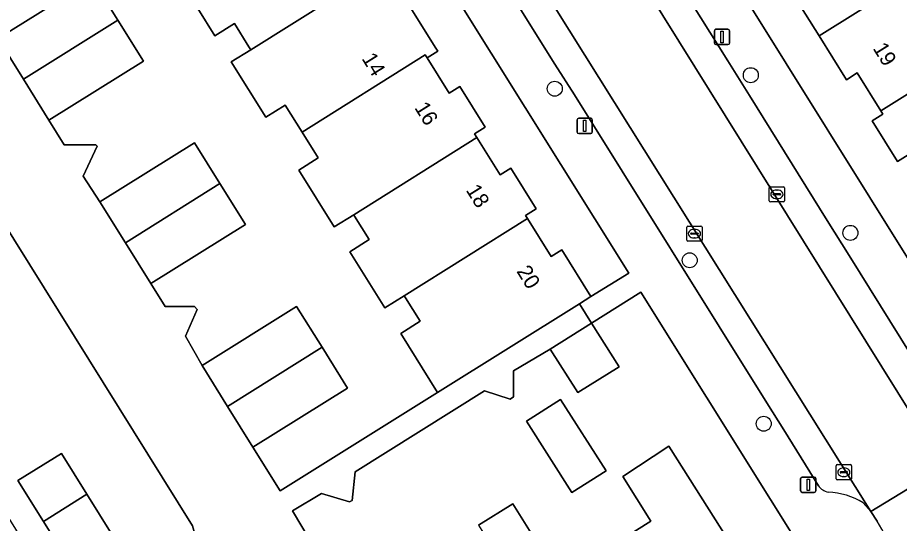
# Model space of a CAD drawing. Extents: x 159664 to 160323, y 385312 to 386115.
# Drawn here: x 159905.9 to 159963.6, y 385829.9 to 385862.9 of the extents above; entities that cross this region are included whole.
import ezdxf

# ---------------------------------------------------------------- set-up
doc = ezdxf.new("R2010")
doc.units = 0
for name, color, linetype in [('IMGEO_Boom', 7, 'Continuous'), ('IMGEO_Erf', 7, 'Continuous'), ('IMGEO_Hek', 7, 'Continuous'), ('IMGEO_Kolk', 7, 'Continuous'), ('IMGEO_Lichtmast', 7, 'Continuous'), ('IMGEO_Pand', 7, 'Continuous'), ('IMGEO_Pand_nummerreeks', 7, 'Continuous'), ('IMGEO_Parkeervlak_open', 7, 'Continuous'), ('IMGEO_Rijbaan_lokaal_open', 7, 'Continuous'), ('IMGEO_Voetpad_open', 7, 'Continuous')]:
    doc.layers.add(name, color=color, linetype=linetype)

msp = doc.modelspace()

# ---------------------------------------------------------------- linework, layer by layer
at = {"layer": 'IMGEO_Boom'}
for centre in [(159953.89, 385859.189), (159941.069, 385858.308), (159960.405, 385848.888), (159949.892, 385847.094), (159954.734, 385836.417)]:
    msp.add_circle(centre, 0.489, dxfattribs=at)
at = {"layer": 'IMGEO_Erf'}
for points in [[(159925.825, 385908.577), (159972.737, 385833.507)], [(159929.937, 385866.335), (159933.298, 385860.954), (159933.42, 385860.759), (159932.716, 385860.319), (159934.152, 385858.019), (159934.855, 385858.459), (159936.516, 385855.799), (159935.812, 385855.36), (159935.97, 385855.108), (159937.494, 385852.67), (159938.198, 385853.11), (159939.854, 385850.459), (159939.15, 385850.019), (159939.276, 385849.818), (159940.831, 385847.336), (159941.536, 385847.775), (159943.437, 385844.726), (159945.912, 385846.253), (159912.237, 385900.05)], [(159904.652, 385861.59), (159910.836, 385865.45), (159912.501, 385862.783), (159914.165, 385860.115), (159907.98, 385856.256), (159908.986, 385854.644), (159911.061, 385854.644), (159911.141, 385854.563), (159910.224, 385852.586), (159911.318, 385850.908), (159917.498, 385854.774), (159919.166, 385852.109), (159920.834, 385849.444), (159914.653, 385845.577), (159915.596, 385844.069), (159917.512, 385844.069), (159917.673, 385843.885), (159916.925, 385842.148), (159917.999, 385840.221), (159924.183, 385844.082), (159925.849, 385841.414), (159927.514, 385838.746), (159921.33, 385834.885), (159923.108, 385832.037), (159933.4, 385838.466), (159930.995, 385842.316), (159932.267, 385843.111), (159931.314, 385844.637), (159931.225, 385844.779), (159929.955, 385843.984), (159927.663, 385847.65), (159928.935, 385848.445), (159927.981, 385849.972), (159927.92, 385850.07), (159926.65, 385849.275), (159924.33, 385852.985), (159925.602, 385853.78), (159924.544, 385855.476), (159923.446, 385857.232), (159922.174, 385856.437), (159919.912, 385860.06), (159921.183, 385860.855), (159921.067, 385861.04), (159920.113, 385862.566), (159918.841, 385861.771), (159916.606, 385865.352)], [(159964.189, 385853.989), (159963.485, 385853.549), (159961.824, 385856.212), (159962.528, 385856.651), (159962.4, 385856.857), (159960.851, 385859.337), (159960.147, 385858.897), (159958.359, 385861.761), (159956.578, 385864.614)], [(159902.83, 385834.272), (159906.08, 385829.075), (159905.288, 385828.58), (159908.736, 385823.056), (159917.161, 385828.314), (159917.403, 385828.671), (159917.527, 385829.209), (159917.381, 385829.735), (159900.869, 385856.154)], [(159959.474, 385824.596), (159946.689, 385845.008), (159943.473, 385842.986), (159945.273, 385840.138), (159942.577, 385838.45), (159940.777, 385841.298), (159938.373, 385839.872), (159938.373, 385838.183), (159938.153, 385838.019), (159936.468, 385838.563), (159928.006, 385833.273), (159927.822, 385831.411), (159927.641, 385831.314), (159925.819, 385831.856), (159923.92, 385830.734), (159925.198, 385828.571)], [(159944.361, 385828.185), (159947.352, 385830.058), (159945.526, 385832.973), (159948.518, 385834.96), (159954.064, 385826.211)], [(159936.072, 385829.778), (159938.316, 385831.184), (159941.368, 385826.311)]]:
    msp.add_lwpolyline(points, dxfattribs=at)
for points in [[(159939.216, 385836.586), (159941.453, 385838.008), (159944.424, 385833.335), (159942.187, 385831.913)], [(159908.798, 385834.475), (159910.462, 385831.813), (159912.126, 385829.151), (159909.285, 385827.375), (159907.621, 385830.037), (159905.957, 385832.7)]]:
    msp.add_lwpolyline(points, close=True, dxfattribs=at)
at = {"layer": 'IMGEO_Hek'}
msp.add_lwpolyline([(159942.68, 385844.254), (159943.473, 385842.986)], dxfattribs=at)
at = {"layer": 'IMGEO_Kolk'}
for p, q in [((159955.094, 385850.98), (159955.094, 385851.832)), ((159955.169, 385851.906), (159956.021, 385851.906)), ((159955.396, 385851.449), (159955.794, 385851.449)), ((159955.582, 385851.686), (159955.607, 385851.686)), ((159956.095, 385851.832), (159956.095, 385850.98)), ((159956.021, 385850.906), (159955.169, 385850.906)), ((159955.353, 385851.4), (159955.353, 385851.412)), ((159955.791, 385851.363), (159955.393, 385851.363)), ((159955.605, 385851.126), (159955.58, 385851.126)), ((159955.837, 385851.412), (159955.837, 385851.4)), ((159949.7, 385848.409), (159949.7, 385849.261)), ((159949.775, 385849.335), (159950.627, 385849.335)), ((159950.701, 385849.261), (159950.701, 385848.409)), ((159949.959, 385848.829), (159949.959, 385848.841)), ((159950.397, 385848.792), (159949.999, 385848.792)), ((159950.002, 385848.878), (159950.4, 385848.878)), ((159950.188, 385849.115), (159950.213, 385849.115)), ((159950.443, 385848.841), (159950.443, 385848.829)), ((159950.627, 385848.335), (159949.775, 385848.335)), ((159950.211, 385848.555), (159950.186, 385848.555)), ((159959.472, 385832.821), (159959.472, 385833.673)), ((159959.547, 385833.747), (159960.399, 385833.747)), ((159960.473, 385833.673), (159960.473, 385832.821)), ((159959.731, 385833.241), (159959.731, 385833.253)), ((159960.169, 385833.204), (159959.771, 385833.204)), ((159959.774, 385833.29), (159960.172, 385833.29)), ((159959.96, 385833.527), (159959.985, 385833.527)), ((159960.215, 385833.253), (159960.215, 385833.241)), ((159960.399, 385832.747), (159959.547, 385832.747)), ((159959.983, 385832.967), (159959.958, 385832.967))]:
    msp.add_line(p, q, dxfattribs=at)
for points in [[(159955.094, 385850.98), (159955.094, 385851.832)], [(159955.169, 385851.906), (159956.021, 385851.906)], [(159956.095, 385851.832), (159956.095, 385850.98)], [(159956.021, 385850.906), (159955.169, 385850.906)], [(159949.7, 385848.409), (159949.7, 385849.261)], [(159949.775, 385849.335), (159950.627, 385849.335)], [(159950.701, 385849.261), (159950.701, 385848.409)], [(159950.627, 385848.335), (159949.775, 385848.335)], [(159959.472, 385832.821), (159959.472, 385833.673)], [(159959.547, 385833.747), (159960.399, 385833.747)], [(159960.473, 385833.673), (159960.473, 385832.821)], [(159960.399, 385832.747), (159959.547, 385832.747)]]:
    msp.add_lwpolyline(points, dxfattribs=at)
for centre, radius, start, end in [((159955.171, 385851.83), 0.0765, 91.55205, 178.44795), ((159955.171, 385851.83), 0.0765, 91.55205, 178.44795), ((159955.393, 385851.409), 0.0403, 85.87752, 175.75265), ((159955.798, 385851.411), 0.0386, 1.73085, 96.63898), ((159956.019, 385851.83), 0.0765, 1.55205, 88.44795), ((159956.019, 385851.83), 0.0765, 1.55205, 88.44795), ((159955.171, 385850.982), 0.0765, 181.55205, 268.44795), ((159955.171, 385850.982), 0.0765, 181.55205, 268.44795), ((159955.39, 385851.399), 0.0366, 178.93798, 274.71019), ((159955.794, 385851.406), 0.043, 264.86636, 352.45326), ((159956.019, 385850.982), 0.0765, 271.55205, 358.44795), ((159956.019, 385850.982), 0.0765, 271.55205, 358.44795), ((159949.777, 385849.259), 0.0765, 91.55205, 178.44795), ((159949.777, 385849.259), 0.0765, 91.55205, 178.44795), ((159950.625, 385849.259), 0.0765, 1.55205, 88.44795), ((159950.625, 385849.259), 0.0765, 1.55205, 88.44795), ((159949.999, 385848.838), 0.0403, 85.87752, 175.75265), ((159949.996, 385848.828), 0.0366, 178.93798, 274.71019), ((159950.4, 385848.835), 0.043, 264.86636, 352.45326), ((159950.404, 385848.84), 0.0386, 1.73085, 96.63898), ((159949.777, 385848.411), 0.0765, 181.55205, 268.44795), ((159949.777, 385848.411), 0.0765, 181.55205, 268.44795), ((159950.625, 385848.411), 0.0765, 271.55205, 358.44795), ((159950.625, 385848.411), 0.0765, 271.55205, 358.44795), ((159959.549, 385833.671), 0.0765, 91.55205, 178.44795), ((159959.549, 385833.671), 0.0765, 91.55205, 178.44795), ((159960.397, 385833.671), 0.0765, 1.55205, 88.44795), ((159960.397, 385833.671), 0.0765, 1.55205, 88.44795), ((159959.771, 385833.25), 0.0403, 85.87752, 175.75265), ((159959.768, 385833.24), 0.0366, 178.93798, 274.71019), ((159960.172, 385833.247), 0.043, 264.86636, 352.45326), ((159960.176, 385833.252), 0.0386, 1.73085, 96.63898), ((159959.549, 385832.823), 0.0765, 181.55205, 268.44795), ((159959.549, 385832.823), 0.0765, 181.55205, 268.44795), ((159960.397, 385832.823), 0.0765, 271.55205, 358.44795), ((159960.397, 385832.823), 0.0765, 271.55205, 358.44795)]:
    msp.add_arc(centre, radius, start, end, dxfattribs=at)
for centre, major_axis, ratio, start_param, end_param in [((159955.581, 385851.406), (-0.387, 0.002), 0.722429, 4.712389, 7.853982), ((159955.606, 385851.406), (-0.39, 0.002), 0.717154, 1.570796, 4.712389), ((159950.187, 385848.835), (-0.387, 0.002), 0.722429, 4.712389, 7.853982), ((159950.212, 385848.835), (-0.39, 0.002), 0.717154, 1.570796, 4.712389), ((159959.959, 385833.247), (-0.387, 0.002), 0.722429, 4.712389, 7.853982), ((159959.984, 385833.247), (-0.39, 0.002), 0.717154, 1.570796, 4.712389)]:
    msp.add_ellipse(centre, major_axis=major_axis, ratio=ratio, start_param=start_param, end_param=end_param, dxfattribs=at)
at = {"layer": 'IMGEO_Lichtmast'}
for p, q in [((159951.506, 385861.29), (159951.506, 385862.09)), ((159951.506, 385862.09), (159951.506, 385861.29)), ((159951.606, 385862.19), (159952.396, 385862.19)), ((159952.396, 385862.19), (159951.606, 385862.19)), ((159952.496, 385862.09), (159952.496, 385861.29)), ((159952.496, 385861.29), (159952.496, 385862.09)), ((159952.396, 385861.19), (159951.606, 385861.19)), ((159951.606, 385861.19), (159952.396, 385861.19)), ((159942.532, 385855.476), (159942.532, 385856.276)), ((159942.532, 385856.276), (159942.532, 385855.476)), ((159942.632, 385856.376), (159943.422, 385856.376)), ((159943.422, 385856.376), (159942.632, 385856.376)), ((159943.522, 385856.276), (159943.522, 385855.476)), ((159943.522, 385855.476), (159943.522, 385856.276)), ((159943.422, 385855.376), (159942.632, 385855.376)), ((159942.632, 385855.376), (159943.422, 385855.376)), ((159957.15, 385832.029), (159957.15, 385832.829)), ((159957.15, 385832.829), (159957.15, 385832.029)), ((159957.25, 385832.929), (159958.04, 385832.929)), ((159958.04, 385832.929), (159957.25, 385832.929)), ((159958.14, 385832.829), (159958.14, 385832.029)), ((159958.14, 385832.029), (159958.14, 385832.829)), ((159958.04, 385831.929), (159957.25, 385831.929)), ((159957.25, 385831.929), (159958.04, 385831.929))]:
    msp.add_line(p, q, dxfattribs=at)
for points in [[(159951.926, 385862.065), (159952.076, 385862.065), (159952.076, 385861.315), (159951.926, 385861.315), (159951.926, 385862.065)], [(159942.952, 385856.251), (159943.102, 385856.251), (159943.102, 385855.501), (159942.952, 385855.501), (159942.952, 385856.251)], [(159957.57, 385832.804), (159957.72, 385832.804), (159957.72, 385832.054), (159957.57, 385832.054), (159957.57, 385832.804)]]:
    msp.add_lwpolyline(points, dxfattribs=at)
for centre, start, end in [((159951.606, 385862.09), 90, 180), ((159951.606, 385862.09), 90, 180), ((159952.396, 385862.09), 0, 90), ((159952.396, 385862.09), 360, 90), ((159951.606, 385861.29), 180, 270), ((159951.606, 385861.29), 180, 270), ((159952.396, 385861.29), 270, 0), ((159952.396, 385861.29), 270, 0), ((159942.632, 385856.276), 90, 180), ((159942.632, 385856.276), 90, 180), ((159943.422, 385856.276), 0, 90), ((159943.422, 385856.276), 360, 90), ((159942.632, 385855.476), 180, 270), ((159942.632, 385855.476), 180, 270), ((159943.422, 385855.476), 270, 0), ((159943.422, 385855.476), 270, 0), ((159957.25, 385832.829), 90, 180), ((159957.25, 385832.829), 90, 180), ((159958.04, 385832.829), 0, 90), ((159958.04, 385832.829), 360, 90), ((159957.25, 385832.029), 180, 270), ((159957.25, 385832.029), 180, 270), ((159958.04, 385832.029), 270, 0), ((159958.04, 385832.029), 270, 0)]:
    msp.add_arc(centre, 0.1, start, end, dxfattribs=at)
at = {"layer": 'IMGEO_Pand'}
for points in [[(159966.135, 385871.644), (159964.857, 385870.861), (159963.9, 385872.394), (159963.784, 385872.579), (159955.73, 385867.547), (159957.282, 385865.054), (159956.578, 385864.614), (159958.359, 385861.761), (159968.387, 385868.026)], [(159929.146, 385866.036), (159927.704, 385868.337), (159928.408, 385868.777), (159926.629, 385871.625), (159916.606, 385865.352), (159918.841, 385861.771), (159920.113, 385862.566), (159921.067, 385861.04), (159921.183, 385860.855), (159929.234, 385865.895)], [(159970.454, 385861.889), (159970.337, 385862.075), (159969.371, 385863.613), (159970.642, 385864.403), (159968.387, 385868.026), (159958.359, 385861.761), (159960.147, 385858.897), (159960.851, 385859.337), (159962.4, 385856.857)], [(159932.716, 385860.319), (159933.42, 385860.759), (159933.298, 385860.954), (159929.937, 385866.335), (159929.85, 385866.475), (159929.146, 385866.036), (159929.234, 385865.895), (159921.183, 385860.855), (159919.912, 385860.06), (159922.174, 385856.437), (159923.446, 385857.232), (159924.544, 385855.476), (159932.594, 385860.514)], [(159910.836, 385865.45), (159904.652, 385861.59), (159906.316, 385858.923), (159912.501, 385862.783)], [(159907.98, 385856.256), (159914.165, 385860.115), (159912.501, 385862.783), (159906.316, 385858.923)], [(159973.787, 385856.543), (159972.708, 385858.274), (159973.973, 385859.063), (159971.714, 385862.676), (159970.454, 385861.889), (159962.4, 385856.857), (159962.528, 385856.651), (159961.824, 385856.212), (159963.485, 385853.549), (159964.189, 385853.989), (159965.625, 385851.69), (159965.736, 385851.513)], [(159936.516, 385855.799), (159934.855, 385858.459), (159934.152, 385858.019), (159932.716, 385860.319), (159932.594, 385860.514), (159924.544, 385855.476), (159925.602, 385853.78), (159924.33, 385852.985), (159926.65, 385849.275), (159927.92, 385850.07), (159935.97, 385855.108), (159935.812, 385855.36)], [(159939.15, 385850.019), (159939.854, 385850.459), (159938.198, 385853.11), (159937.494, 385852.67), (159935.97, 385855.108), (159927.92, 385850.07), (159927.981, 385849.972), (159928.935, 385848.445), (159927.663, 385847.65), (159929.955, 385843.984), (159931.225, 385844.779), (159939.276, 385849.818)], [(159917.498, 385854.774), (159911.318, 385850.908), (159912.986, 385848.242), (159919.166, 385852.109)], [(159920.834, 385849.444), (159919.166, 385852.109), (159912.986, 385848.242), (159914.653, 385845.577)], [(159941.536, 385847.775), (159940.831, 385847.336), (159939.276, 385849.818), (159931.225, 385844.779), (159931.314, 385844.637), (159932.267, 385843.111), (159930.995, 385842.316), (159933.4, 385838.466), (159942.68, 385844.254), (159943.437, 385844.726)], [(159924.183, 385844.082), (159917.999, 385840.221), (159919.665, 385837.553), (159925.849, 385841.414)], [(159943.473, 385842.986), (159940.777, 385841.298), (159942.577, 385838.45), (159945.273, 385840.138)], [(159921.33, 385834.885), (159927.514, 385838.746), (159925.849, 385841.414), (159919.665, 385837.553)], [(159939.216, 385836.586), (159942.187, 385831.913), (159944.424, 385833.335), (159941.453, 385838.008)], [(159948.758, 385821.169), (159952.871, 385823.744), (159952.102, 385824.973), (159954.064, 385826.211), (159948.518, 385834.96), (159945.526, 385832.973), (159947.352, 385830.058), (159944.361, 385828.185)], [(159908.798, 385834.475), (159905.957, 385832.7), (159907.621, 385830.037), (159910.462, 385831.813)], [(159909.285, 385827.375), (159912.126, 385829.151), (159910.462, 385831.813), (159907.621, 385830.037)], [(159943.059, 385818.63), (159944.946, 385819.816), (159946.142, 385819.53), (159948.758, 385821.169), (159944.361, 385828.185), (159941.368, 385826.311), (159938.316, 385831.184), (159936.072, 385829.778)]]:
    msp.add_lwpolyline(points, close=True, dxfattribs=at)
at = {"layer": 'IMGEO_Parkeervlak_open'}
for points in [[(159909.345, 385925.272), (159966.54, 385833.611)], [(159961.733, 385830.677), (159904.47, 385921.952)], [(159933.418, 385872.158), (159941.066, 385859.92)], [(159952.389, 385860.121), (159948.866, 385865.766)], [(159953.801, 385857.87), (159952.389, 385860.121)], [(159941.066, 385859.92), (159942.352, 385857.909)], [(159942.352, 385857.909), (159954.942, 385837.782)], [(159958.89, 385849.7), (159953.801, 385857.87)], [(159960.317, 385847.412), (159958.89, 385849.7)], [(159966.363, 385837.715), (159960.317, 385847.412)], [(159954.942, 385837.782), (159956.044, 385836.02)], [(159956.044, 385836.02), (159958.307, 385832.363)], [(159961.247, 385831.255), (159961.733, 385830.677)]]:
    msp.add_lwpolyline(points, dxfattribs=at)
for centre, radius, start, end in [((159959.201, 385833.023), 1.111, 216.45949, 256.90501), ((159958.78, 385827.182), 4.762, 58.79407, 87.96305)]:
    msp.add_arc(centre, radius, start, end, dxfattribs=at)
at = {"layer": 'IMGEO_Rijbaan_lokaal_open'}
msp.add_lwpolyline([(159961.733, 385830.677), (159966.54, 385833.611), (159909.345, 385925.272), (159909.214, 385925.452), (159904.229, 385922.375), (159904.391, 385922.078), (159904.47, 385921.952)], close=True, dxfattribs=at)
for points in [[(159966.54, 385833.611), (159961.733, 385830.677)], [(159961.733, 385830.677), (159962.155, 385830.042)]]:
    msp.add_lwpolyline(points, dxfattribs=at)
msp.add_arc((159956.571, 385826.257), 6.746, 315.43164, 34.13221, dxfattribs=at)
at = {"layer": 'IMGEO_Voetpad_open'}
for points in [[(159984.547, 385816.744), (159983.8, 385816.278), (159981.326, 385820.244), (159983.037, 385821.314), (159977.037, 385830.931), (159976.287, 385830.471), (159975.949, 385831.023), (159974.168, 385833.87), (159973.941, 385834.239), (159973.932, 385834.253), (159972.737, 385833.507), (159925.825, 385908.577), (159923.736, 385911.957), (159911.405, 385931.658), (159907.344, 385929.109)], [(159901.635, 385925.571), (159897.762, 385923.148), (159910.117, 385903.4), (159912.237, 385900.05), (159945.912, 385846.253), (159943.437, 385844.726), (159942.68, 385844.254), (159943.473, 385842.986), (159946.689, 385845.008), (159959.474, 385824.596), (159961.377, 385821.523)], [(159912.668, 385923.681), (159918.241, 385914.788), (159919.709, 385912.471), (159920.762, 385910.787), (159921.132, 385911.01), (159923.812, 385906.761), (159923.431, 385906.517), (159940.61, 385878.988), (159941.861, 385876.989), (159947.782, 385867.52), (159948.866, 385865.766), (159952.389, 385860.121), (159953.801, 385857.87), (159958.89, 385849.7), (159960.317, 385847.412), (159966.363, 385837.715), (159967.458, 385835.954), (159984.172, 385809.147)], [(159958.307, 385832.363), (159956.044, 385836.02), (159954.942, 385837.782), (159942.352, 385857.909), (159941.066, 385859.92), (159933.418, 385872.158), (159932.15, 385874.182), (159920.833, 385892.269), (159919.574, 385894.292), (159915.224, 385901.204), (159914.841, 385900.959), (159912.178, 385905.223), (159912.562, 385905.459), (159911.363, 385907.393), (159910.452, 385908.848), (159904.433, 385918.439)], [(159925.198, 385828.571), (159923.92, 385830.734), (159925.819, 385831.856), (159927.641, 385831.314), (159927.822, 385831.411), (159928.006, 385833.273), (159936.468, 385838.563), (159938.153, 385838.019), (159938.373, 385838.183), (159938.373, 385839.872), (159940.777, 385841.298), (159943.473, 385842.986), (159942.68, 385844.254), (159933.4, 385838.466), (159923.108, 385832.037), (159921.33, 385834.885), (159919.665, 385837.553), (159917.999, 385840.221), (159916.925, 385842.148), (159917.673, 385843.885), (159917.512, 385844.069), (159915.596, 385844.069), (159914.653, 385845.577), (159912.986, 385848.242), (159911.318, 385850.908), (159910.224, 385852.586), (159911.141, 385854.563), (159911.061, 385854.644), (159908.986, 385854.644), (159907.98, 385856.256), (159906.316, 385858.923), (159904.652, 385861.59)], [(159900.869, 385856.154), (159917.381, 385829.735), (159917.527, 385829.209), (159917.403, 385828.671), (159917.161, 385828.314), (159908.736, 385823.056), (159898.978, 385816.967)], [(159962.155, 385830.042), (159961.733, 385830.677), (159961.247, 385831.255)]]:
    msp.add_lwpolyline(points, dxfattribs=at)
for centre, radius, start, end in [((159959.201, 385833.023), 1.111, 216.45949, 256.90501), ((159958.78, 385827.182), 4.762, 58.79407, 87.96305), ((159956.571, 385826.257), 6.746, 315.43164, 34.13221)]:
    msp.add_arc(centre, radius, start, end, dxfattribs=at)

# ---------------------------------------------------------------- texts
at = {"layer": 'IMGEO_Pand_nummerreeks'}
for s, rotation, p in [('19', 301.98229, (159961.84, 385860.945)), ('14', 301.86197, (159928.412, 385860.278)), ('16', 301.99375, (159931.862, 385857.066)), ('18', 301.99375, (159935.225, 385851.682)), ('20', 301.99375, (159938.539, 385846.379))]:
    msp.add_text(s, height=1, rotation=rotation, dxfattribs=at).set_placement(p)

doc.saveas('drawing.dxf')
